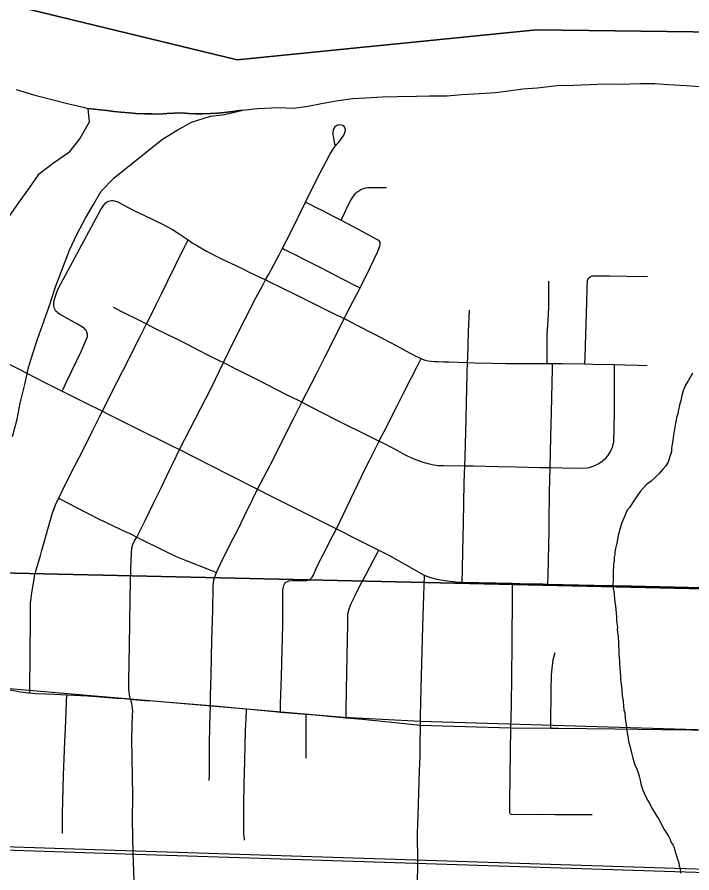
# Model space of a CAD drawing. Extents: x 0 to 34, y 0 to 22.
# Drawn here: x 6.646 to 7.138, y 18.183 to 18.807 of the extents above; entities that cross this region are included whole.
import ezdxf

# ---------------------------------------------------------------- set-up
doc = ezdxf.new("R2010")
doc.units = 0
for name, color, linetype in [('GM_X_City_Street', 7, 'Continuous'), ('GM_X_Major_River', 7, 'Continuous'), ('GM_X_Minor_River', 7, 'Continuous'), ('GM_X_Rail_Line', 7, 'Continuous'), ('GM_X_Section', 7, 'Continuous'), ('GM_X_State_Route', 7, 'Continuous'), ('GM_X_Township_Road', 7, 'Continuous')]:
    doc.layers.add(name, color=color, linetype=linetype)

msp = doc.modelspace()

# ---------------------------------------------------------------- linework, layer by layer
at = {"layer": 'GM_X_City_Street'}
for p, q in [((6.78704, 18.3051), (6.81333, 18.30268)), ((6.838, 18.30044), (6.85682, 18.29892))]:
    msp.add_line(p, q, dxfattribs=at)
for points in [[(6.73263, 18.14434), (6.73081, 18.19753), (6.73031, 18.2217), (6.73045, 18.23959), (6.72973, 18.28116), (6.73032, 18.29848), (6.73037, 18.3011), (6.73025, 18.30302), (6.72999, 18.30479), (6.72966, 18.30676), (6.72884, 18.30977), (6.72802, 18.31278), (6.72775, 18.31468), (6.7276, 18.31681), (6.72756, 18.32221), (6.72774, 18.33649), (6.72797, 18.34947), (6.72824, 18.36443), (6.72843, 18.38363), (6.72873, 18.39521), (6.7291, 18.40515), (6.72947, 18.41634), (6.72979, 18.4201), (6.73043, 18.42246), (6.73155, 18.42468), (6.73327, 18.42801), (6.73953, 18.44014), (6.74581, 18.45307), (6.75079, 18.46332), (6.75756, 18.47724), (6.7599, 18.48214), (6.76445, 18.49167), (6.78779, 18.53696), (6.79655, 18.55518), (6.80405, 18.57078), (6.82017, 18.60224), (6.82498, 18.61114), (6.82726, 18.61534), (6.82956, 18.6196), (6.83325, 18.62644), (6.83718, 18.63376), (6.83956, 18.6384), (6.84541, 18.64978), (6.85629, 18.67207), (6.8602, 18.6801), (6.86706, 18.6935), (6.87147, 18.70175), (6.87414, 18.70681), (6.87602, 18.70999), (6.87733, 18.712), (6.87811, 18.71303), (6.87917, 18.71419), (6.88045, 18.7156), (6.88139, 18.71686), (6.8825, 18.71833), (6.88424, 18.72089), (6.88488, 18.72208), (6.88534, 18.72345), (6.88552, 18.72473), (6.88524, 18.72593), (6.8846, 18.72711), (6.88359, 18.72785), (6.88213, 18.72821), (6.88076, 18.7283), (6.8792, 18.72803), (6.87783, 18.72693), (6.877, 18.72565), (6.87655, 18.72446), (6.87637, 18.72327), (6.87637, 18.72107), (6.87664, 18.71906), (6.87698, 18.71721), (6.87735, 18.71559), (6.87775, 18.71384)], [(6.88226, 18.65901), (6.8847, 18.66405), (6.88749, 18.66981), (6.88913, 18.67302), (6.89078, 18.67577), (6.89279, 18.67836), (6.89382, 18.67935), (6.89514, 18.68034), (6.89663, 18.68121), (6.89776, 18.68174), (6.89881, 18.68207), (6.90023, 18.68244), (6.9018, 18.68265), (6.90474, 18.68283), (6.91537, 18.68278)], [(6.67885, 18.53441), (6.67982, 18.53635), (6.68243, 18.54159), (6.69277, 18.56309), (6.69626, 18.57125), (6.69716, 18.57348), (6.69737, 18.57421), (6.69738, 18.57584), (6.69704, 18.57741), (6.69661, 18.57823), (6.69603, 18.5791), (6.69518, 18.57987), (6.69466, 18.5803), (6.69379, 18.58088), (6.69005, 18.58304), (6.67698, 18.59037), (6.67601, 18.59106), (6.67548, 18.59154), (6.67443, 18.59272), (6.67392, 18.59353), (6.67344, 18.59466), (6.67298, 18.59655), (6.67288, 18.59808), (6.67319, 18.60044), (6.67359, 18.60208), (6.67497, 18.60648), (6.67624, 18.60945), (6.7072, 18.66671), (6.70926, 18.66975), (6.71112, 18.67172), (6.71179, 18.67222), (6.71271, 18.67273), (6.71369, 18.67309)], [(6.71369, 18.67309), (6.71501, 18.67331), (6.71593, 18.67325), (6.71706, 18.67311), (6.71944, 18.67228), (6.72346, 18.67016), (6.73128, 18.66603), (6.73845, 18.66254), (6.75169, 18.65622), (6.75935, 18.65211), (6.7642, 18.64907), (6.77076, 18.6445), (6.77374, 18.64242), (6.77753, 18.64012), (6.78408, 18.63639), (6.79503, 18.63081), (6.80959, 18.62391), (6.81584, 18.62087), (6.82726, 18.61534), (6.82919, 18.61441), (6.83914, 18.60956), (6.84861, 18.60488), (6.8612, 18.59856), (6.87776, 18.59052), (6.88268, 18.58813), (6.88453, 18.58719)], [(6.85629, 18.67207), (6.85898, 18.67073), (6.86358, 18.66843), (6.86911, 18.66565), (6.87609, 18.66211), (6.88226, 18.65901)], [(6.88226, 18.65901), (6.8983, 18.65049), (6.9076, 18.64539), (6.90863, 18.64486), (6.90954, 18.64424), (6.91011, 18.64371), (6.91056, 18.64293)], [(6.65537, 18.3144), (6.65543, 18.32173), (6.65557, 18.33779), (6.65586, 18.37285), (6.65588, 18.37743), (6.65596, 18.38016), (6.65629, 18.38314), (6.65662, 18.38593), (6.6582, 18.39579), (6.65877, 18.39928), (6.65975, 18.40313), (6.66308, 18.4145), (6.664, 18.41749), (6.66692, 18.42755), (6.66896, 18.43535), (6.67198, 18.44554), (6.67469, 18.45257), (6.67646, 18.45625), (6.6782, 18.4599), (6.68513, 18.47381), (6.69439, 18.49213), (6.70116, 18.50541), (6.70638, 18.51597), (6.70827, 18.51972), (6.71479, 18.53263), (6.72293, 18.54872), (6.73533, 18.57321), (6.74041, 18.58328), (6.74306, 18.58855), (6.74748, 18.59743), (6.75138, 18.60523), (6.75596, 18.61465), (6.76135, 18.62574), (6.7641, 18.63128), (6.76788, 18.63879), (6.77076, 18.6445)], [(6.78619, 18.25047), (6.78627, 18.25466), (6.78641, 18.26829), (6.78648, 18.2768), (6.78671, 18.2904), (6.78704, 18.3051), (6.78719, 18.31223), (6.78753, 18.32744), (6.78817, 18.35278), (6.78873, 18.37449), (6.78905, 18.39193), (6.78929, 18.39473), (6.78963, 18.39672), (6.79019, 18.39893), (6.79141, 18.40219), (6.79282, 18.40534), (6.79527, 18.41058), (6.79734, 18.41435), (6.80175, 18.42318), (6.80715, 18.43362), (6.81172, 18.44307), (6.81792, 18.45593), (6.8213, 18.46294), (6.83292, 18.48507), (6.84135, 18.5017), (6.84808, 18.515), (6.85374, 18.52618), (6.85707, 18.53274), (6.86442, 18.54705), (6.86834, 18.55471), (6.87029, 18.5585), (6.87804, 18.5739), (6.88453, 18.58719), (6.88595, 18.59008), (6.89093, 18.59939), (6.89614, 18.60949), (6.89719, 18.61153), (6.90382, 18.62487), (6.90899, 18.63616), (6.91012, 18.63886), (6.91057, 18.63997), (6.91081, 18.64083), (6.91086, 18.64157), (6.91077, 18.64231), (6.91056, 18.64293)], [(6.83956, 18.6384), (6.84157, 18.63738), (6.84958, 18.63332), (6.85522, 18.6304), (6.86724, 18.62432), (6.87711, 18.61931), (6.89159, 18.61184), (6.89614, 18.60949)], [(7.06007, 18.55416), (7.06023, 18.55892), (7.06078, 18.57567), (7.06135, 18.59865), (7.06158, 18.60991), (7.0618, 18.61412), (7.06194, 18.61501), (7.06219, 18.6158), (7.06256, 18.61644), (7.06297, 18.61699)], [(7.06297, 18.61699), (7.06383, 18.61765), (7.06482, 18.61806), (7.0655, 18.61824), (7.06619, 18.61837), (7.06689, 18.61845), (7.06766, 18.61847), (7.07823, 18.61847), (7.09052, 18.61816), (7.10562, 18.61778)], [(7.03242, 18.55449), (7.03242, 18.55932), (7.03241, 18.5678), (7.03249, 18.57544), (7.03346, 18.59008), (7.03371, 18.59633), (7.03371, 18.60218), (7.03384, 18.61437)], [(6.71603, 18.59548), (6.72524, 18.59097), (6.73216, 18.58744), (6.74041, 18.58328), (6.74571, 18.58054), (6.75536, 18.57585), (6.76276, 18.57216), (6.76959, 18.56871), (6.78398, 18.56129), (6.79035, 18.55817), (6.79655, 18.55518), (6.7999, 18.55355), (6.80533, 18.55066), (6.81139, 18.54763), (6.8225, 18.54215), (6.84184, 18.53217), (6.85137, 18.5274), (6.85374, 18.52618), (6.86777, 18.51894), (6.88056, 18.51252), (6.90168, 18.50201), (6.91002, 18.4979), (6.91421, 18.49582), (6.92336, 18.49102), (6.92863, 18.48814), (6.93469, 18.48527), (6.93801, 18.48395), (6.9411, 18.48285), (6.94385, 18.48198), (6.94658, 18.48139), (6.94994, 18.48067), (6.9534, 18.48021), (6.95718, 18.48003), (6.97245, 18.47988), (6.97894, 18.47982), (6.9966, 18.47935), (7.00962, 18.47904), (7.02729, 18.47867), (7.03473, 18.47862)], [(6.97049, 18.39512), (6.97069, 18.40416), (6.97101, 18.41839), (6.97125, 18.42761), (6.97149, 18.43846), (6.97173, 18.45234), (6.97209, 18.4677), (6.97245, 18.47988), (6.97267, 18.4864), (6.97314, 18.50455), (6.97345, 18.51403), (6.97376, 18.5264), (6.97394, 18.53497), (6.9743, 18.54799), (6.9745, 18.55516), (6.9746, 18.55851), (6.97528, 18.57777), (6.9758, 18.59339)], [(6.88453, 18.58719), (6.88596, 18.58649), (6.89419, 18.58221), (6.90579, 18.5763), (6.9127, 18.57269), (6.91829, 18.56981), (6.9257, 18.56579), (6.92948, 18.56365), (6.93681, 18.55971), (6.94056, 18.55806), (6.94166, 18.55757), (6.94356, 18.55683), (6.9457, 18.55642), (6.94801, 18.55619), (6.95047, 18.55602), (6.9529, 18.55583), (6.95705, 18.55567), (6.96089, 18.55559), (6.9745, 18.55516), (6.97975, 18.55505), (6.99243, 18.55475), (7.00234, 18.55457), (7.01396, 18.55442), (7.03242, 18.55449), (7.03652, 18.5545), (7.04343, 18.5544), (7.06007, 18.55416), (7.06578, 18.55404), (7.08161, 18.55365), (7.08913, 18.55349), (7.09909, 18.55325), (7.1055, 18.55309)], [(6.84204, 18.39504), (6.84321, 18.39566), (6.84431, 18.396), (6.84693, 18.39638), (6.85081, 18.39632), (6.85615, 18.39611), (6.85828, 18.39646), (6.85958, 18.39712), (6.86034, 18.39778), (6.86114, 18.39864), (6.86194, 18.39998), (6.86268, 18.4015), (6.86422, 18.40504), (6.86594, 18.4086), (6.86898, 18.41485), (6.87138, 18.41947), (6.87416, 18.42487), (6.87888, 18.43405), (6.89202, 18.4615), (6.89469, 18.46703), (6.89992, 18.47758), (6.90288, 18.4837), (6.90787, 18.4936), (6.91002, 18.4979), (6.91056, 18.49898), (6.91366, 18.50497), (6.92326, 18.52357), (6.92787, 18.53279), (6.93345, 18.54381), (6.93772, 18.55237), (6.94056, 18.55806)], [(7.03301, 18.39374), (7.03315, 18.40037), (7.03337, 18.41034), (7.03378, 18.42292), (7.03393, 18.43156), (7.03392, 18.43888), (7.03429, 18.46074), (7.03473, 18.47862), (7.03498, 18.4892), (7.03515, 18.50139), (7.03564, 18.51883), (7.0362, 18.54037), (7.03643, 18.5509), (7.03652, 18.5545)], [(7.03473, 18.47862), (7.04378, 18.47847), (7.05726, 18.47825), (7.06163, 18.47851), (7.06336, 18.47874), (7.06529, 18.47932), (7.0673, 18.48018), (7.07008, 18.48164), (7.07272, 18.48329), (7.0751, 18.48529), (7.07676, 18.48715), (7.07845, 18.48976), (7.07976, 18.49258), (7.08033, 18.49405), (7.08074, 18.49557), (7.08103, 18.49722), (7.08115, 18.49887), (7.08132, 18.5061), (7.08142, 18.51167), (7.08148, 18.51469), (7.08168, 18.529), (7.08168, 18.5377), (7.08165, 18.5448), (7.08161, 18.55365)], [(6.67646, 18.45625), (6.67731, 18.45581), (6.68949, 18.44951), (6.70602, 18.44094), (6.7258, 18.4316), (6.72719, 18.43099), (6.72978, 18.42973), (6.73327, 18.42801), (6.75414, 18.41773), (6.76196, 18.4139), (6.76938, 18.41078), (6.78669, 18.40403), (6.79141, 18.40219)], [(6.88599, 18.29634), (6.88606, 18.30213), (6.88624, 18.31675), (6.88688, 18.35331), (6.88712, 18.36384), (6.88726, 18.3707), (6.88752, 18.37308), (6.88811, 18.37561), (6.88887, 18.37756), (6.88972, 18.3795), (6.89231, 18.38482), (6.89602, 18.39244), (6.90058, 18.40098), (6.906, 18.41115), (6.90987, 18.41842)], [(6.838, 18.30044), (6.83822, 18.30655), (6.83878, 18.32636), (6.83933, 18.34564), (6.83971, 18.36401), (6.83983, 18.38606), (6.83993, 18.38942), (6.84014, 18.39075), (6.8405, 18.39269), (6.84126, 18.39412), (6.84204, 18.39504)], [(7.00604, 18.28891), (7.00642, 18.30533), (7.00691, 18.34891), (7.00725, 18.3871), (7.00731, 18.39427)], [(7.03524, 18.28867), (7.03548, 18.31888), (7.03566, 18.32455), (7.03579, 18.32742), (7.03597, 18.3298), (7.03621, 18.33248), (7.03663, 18.33602), (7.037, 18.33871), (7.03755, 18.34127), (7.03834, 18.34377)], [(6.62281, 18.32057), (6.63143, 18.31846), (6.64102, 18.31657), (6.64861, 18.3152), (6.65452, 18.31447), (6.65537, 18.3144)], [(6.65537, 18.3144), (6.65937, 18.31405), (6.66664, 18.31364), (6.67328, 18.31343), (6.6823, 18.31302)], [(6.6793, 18.21189), (6.67928, 18.22702), (6.67935, 18.23521), (6.68002, 18.25448), (6.68096, 18.27872), (6.68155, 18.29375), (6.68209, 18.30756), (6.6823, 18.31302)], [(6.6823, 18.31302), (6.69763, 18.31233), (6.71244, 18.31113), (6.71858, 18.31061), (6.72407, 18.31021), (6.72884, 18.30977)], [(6.72884, 18.30977), (6.73018, 18.30965), (6.73629, 18.30919), (6.73925, 18.30896), (6.74227, 18.30877), (6.74291, 18.30875), (6.7452, 18.30857), (6.7511, 18.3081), (6.75349, 18.30791), (6.76891, 18.30665), (6.78704, 18.3051)], [(6.81192, 18.20703), (6.81176, 18.20824), (6.81149, 18.21122), (6.8114, 18.21448), (6.81132, 18.21979), (6.8115, 18.23378), (6.81169, 18.2477), (6.81203, 18.26489), (6.81266, 18.28692), (6.81302, 18.29539), (6.81333, 18.30268)], [(6.81333, 18.30268), (6.83367, 18.3008), (6.838, 18.30044)], [(6.85678, 18.26672), (6.85683, 18.26923), (6.85682, 18.28234), (6.85682, 18.29178), (6.85682, 18.29892)], [(6.85682, 18.29892), (6.86336, 18.29838), (6.88599, 18.29634)], [(6.88599, 18.29634), (6.898, 18.29525), (6.92386, 18.29248), (6.9399, 18.29078)], [(6.9399, 18.29078), (7.00604, 18.28891), (7.03524, 18.28867), (7.04067, 18.28862), (7.08201, 18.28815), (7.11614, 18.28772), (7.13764, 18.28755), (7.17205, 18.28677), (7.18462, 18.28641), (7.21597, 18.28553), (7.24356, 18.28474), (7.2462, 18.28467), (7.28329, 18.28361), (7.30756, 18.28316), (7.31115, 18.2831), (7.34141, 18.28254), (7.37189, 18.2819), (7.38956, 18.28152), (7.43436, 18.28057)], [(7.00557, 18.22636), (7.00524, 18.22715), (7.00528, 18.2353), (7.00604, 18.28891)], [(7.00557, 18.22636), (7.00622, 18.22595), (7.00685, 18.22583), (7.02455, 18.22594), (7.03837, 18.22586), (7.05422, 18.22585), (7.06533, 18.22581)]]:
    msp.add_lwpolyline(points, dxfattribs=at)
at = {"layer": 'GM_X_Major_River'}
for points in [[(6.64539, 18.75422), (6.65892, 18.75008), (6.67248, 18.74669), (6.68378, 18.74374), (6.69432, 18.74119), (6.69771, 18.74034)], [(6.81064, 18.73899), (6.8213, 18.74019), (6.83687, 18.74092), (6.84748, 18.74065), (6.85812, 18.74189), (6.86803, 18.74391), (6.87871, 18.74592), (6.8905, 18.74751), (6.89999, 18.74802), (6.91253, 18.74884), (6.92314, 18.74895), (6.93718, 18.74934), (6.94666, 18.74948), (6.95956, 18.74952), (6.97019, 18.75039), (6.98311, 18.7512), (6.99488, 18.75203), (7.00439, 18.7533), (7.01466, 18.75456), (7.0253, 18.75542), (7.03975, 18.75695), (7.05189, 18.75739), (7.06328, 18.75786), (7.07429, 18.75833), (7.08603, 18.75803), (7.10045, 18.75841), (7.11107, 18.75852), (7.12091, 18.75788), (7.13378, 18.75717), (7.14778, 18.75605)], [(6.69771, 18.74034), (6.69858, 18.73045), (6.69182, 18.71847), (6.68357, 18.70805), (6.67275, 18.70035), (6.66153, 18.69191), (6.65444, 18.68184), (6.64735, 18.67214), (6.63828, 18.65909)], [(6.69771, 18.74034), (6.71142, 18.73874), (6.7167, 18.73814), (6.72178, 18.73773), (6.72787, 18.73713), (6.73274, 18.73673), (6.73924, 18.73633), (6.74432, 18.73633), (6.74939, 18.73613), (6.75548, 18.73654), (6.76056, 18.73695), (6.76644, 18.73716), (6.77132, 18.73676), (6.77639, 18.73636), (6.78167, 18.73636), (6.78715, 18.73677), (6.79223, 18.73698), (6.7971, 18.73739), (6.80339, 18.738), (6.80827, 18.73882), (6.81064, 18.73899)], [(6.81064, 18.73899), (6.80827, 18.73882), (6.80339, 18.738), (6.7971, 18.73739), (6.79223, 18.73698), (6.78715, 18.73677), (6.78167, 18.73636), (6.77639, 18.73636), (6.77132, 18.73676), (6.76644, 18.73716), (6.76056, 18.73695), (6.75548, 18.73654), (6.74939, 18.73613), (6.74432, 18.73633), (6.73924, 18.73633), (6.73274, 18.73673), (6.72787, 18.73713), (6.72178, 18.73773), (6.7167, 18.73814), (6.71142, 18.73874), (6.69771, 18.74034)], [(6.75209, 18.71805), (6.76288, 18.72461), (6.77327, 18.73041), (6.78703, 18.73461), (6.7973, 18.73587), (6.81064, 18.73899)], [(6.64276, 18.50137), (6.64613, 18.51382), (6.64834, 18.52553), (6.65174, 18.53912), (6.65435, 18.55158), (6.65765, 18.56175), (6.66097, 18.5723), (6.66957, 18.596), (6.67412, 18.61031), (6.68432, 18.63701), (6.68995, 18.64902), (6.69594, 18.66026), (6.7019, 18.67036), (6.70746, 18.68009), (6.71682, 18.68972), (6.72922, 18.69965), (6.75209, 18.71805)]]:
    msp.add_lwpolyline(points, dxfattribs=at)
at = {"layer": 'GM_X_Minor_River'}
for points in [[(7.13845, 18.54739), (7.13684, 18.54439), (7.13525, 18.54178), (7.13365, 18.53916), (7.13243, 18.53654), (7.13162, 18.53466), (7.13076, 18.53126), (7.12989, 18.52748), (7.12903, 18.52409), (7.12817, 18.52069), (7.12771, 18.51766), (7.12687, 18.51502), (7.12644, 18.51314), (7.12599, 18.51087), (7.1246, 18.50216), (7.12411, 18.49838), (7.12365, 18.49573), (7.12318, 18.4927), (7.12312, 18.49042), (7.12268, 18.48853), (7.12187, 18.48665), (7.12061, 18.48251), (7.11901, 18.47989), (7.11705, 18.47767), (7.11548, 18.47581), (7.1139, 18.47396), (7.11156, 18.47174), (7.10843, 18.46879), (7.10494, 18.46623), (7.10259, 18.46364), (7.10062, 18.46141), (7.09865, 18.45881), (7.09666, 18.45582), (7.09468, 18.45284)], [(7.09468, 18.45284), (7.09269, 18.44985), (7.09073, 18.44763), (7.0895, 18.44462), (7.08826, 18.44123), (7.08665, 18.43786), (7.08579, 18.43446), (7.08495, 18.43183), (7.08408, 18.42805), (7.0836, 18.42464), (7.08276, 18.42162), (7.08232, 18.41973), (7.08186, 18.41709), (7.08181, 18.41519), (7.08138, 18.4133), (7.0813, 18.41064), (7.08085, 18.40837), (7.08079, 18.40609), (7.08072, 18.40381), (7.08066, 18.40153), (7.08059, 18.39925), (7.08051, 18.39659), (7.08041, 18.39317), (7.08071, 18.39051), (7.08103, 18.38821), (7.08195, 18.38058), (7.08225, 18.37791), (7.08255, 18.37524), (7.08315, 18.3699), (7.08309, 18.36762), (7.0834, 18.36533), (7.08369, 18.36228), (7.08363, 18.36), (7.08393, 18.35733), (7.08423, 18.35466), (7.08452, 18.35161), (7.08445, 18.34895), (7.08474, 18.3459), (7.08465, 18.34286), (7.08495, 18.34019), (7.08525, 18.33752), (7.08519, 18.33524), (7.08549, 18.33257), (7.08578, 18.32952), (7.08608, 18.32685), (7.08602, 18.32458), (7.08633, 18.32228), (7.08662, 18.31923), (7.0869, 18.3158), (7.08718, 18.31237), (7.08783, 18.30855), (7.0881, 18.30474), (7.0884, 18.30207), (7.0891, 18.29977), (7.08938, 18.29634), (7.08969, 18.29405), (7.08999, 18.29138), (7.09029, 18.28871), (7.09061, 18.28642), (7.09127, 18.28298), (7.09192, 18.27916), (7.09293, 18.27495), (7.09395, 18.27073), (7.09498, 18.2669), (7.09635, 18.26192), (7.09815, 18.25845), (7.09921, 18.25537), (7.09989, 18.25269), (7.10021, 18.25078), (7.10089, 18.2481), (7.10158, 18.2458), (7.10228, 18.2435), (7.10478, 18.2381), (7.10622, 18.2354), (7.1073, 18.23347), (7.10874, 18.23039), (7.11055, 18.22767), (7.11201, 18.22535), (7.11382, 18.22226), (7.11563, 18.21916), (7.11742, 18.21569), (7.11923, 18.21259), (7.12105, 18.20988), (7.12213, 18.20757), (7.12282, 18.20527), (7.12428, 18.20332), (7.12499, 18.2014), (7.12569, 18.19948), (7.12638, 18.19718), (7.12708, 18.19488), (7.12777, 18.19258), (7.12847, 18.19066), (7.12879, 18.18837), (7.12949, 18.18644), (7.12977, 18.18301)]]:
    msp.add_lwpolyline(points, dxfattribs=at)
at = {"layer": 'GM_X_Rail_Line'}
for points in [[(6.16926, 18.7118), (6.34906, 18.62271), (6.26219, 18.44017), (6.38695, 18.3801), (6.40444, 18.41218), (6.50996, 18.35794), (6.55077, 18.34103), (6.63181, 18.31828), (6.85282, 18.29939), (6.88424, 18.29671), (6.94021, 18.29379), (7.20605, 18.28575), (7.61531, 18.27338), (7.62172, 18.59005)], [(5.35106, 18.04678), (5.42697, 18.05726), (5.49719, 18.07056), (5.53225, 18.08015), (5.65152, 18.10637), (5.73788, 18.12707), (5.81793, 18.14439), (5.93217, 18.17031), (5.99402, 18.1844), (6.05215, 18.19648), (6.1174, 18.20707), (6.18087, 18.21236), (6.22876, 18.21488), (6.43848, 18.20909), (6.70994, 18.20004), (7.11057, 18.18722), (7.54287, 18.1734)], [(5.35138, 18.04432), (5.42737, 18.05481), (5.49775, 18.06813), (5.53284, 18.07774), (5.65207, 18.10395), (5.73843, 18.12465), (5.81847, 18.14196), (5.93272, 18.16789), (5.99455, 18.18197), (6.05261, 18.19404), (6.1177, 18.2046), (6.18104, 18.20988), (6.22879, 18.21239), (6.43841, 18.20661), (6.70986, 18.19756), (7.11049, 18.18474), (7.54279, 18.17091)]]:
    msp.add_lwpolyline(points, dxfattribs=at)
at = {"layer": 'GM_X_Section'}
for points in [[(6.46596, 19.43025), (6.71521, 19.42448), (7.45332, 19.38122), (7.43595, 18.38371), (6.44087, 18.40636)], [(6.44087, 18.40636), (7.43595, 18.38371), (7.41005, 17.37616), (6.41184, 17.39355)]]:
    msp.add_lwpolyline(points, close=True, dxfattribs=at)
at = {"layer": 'GM_X_State_Route'}
for points in [[(6.58335, 18.58287), (6.59336, 18.57775), (6.62447, 18.56198), (6.64606, 18.55107), (6.6669, 18.54039), (6.67885, 18.53441)], [(6.67885, 18.53441), (6.69543, 18.52612), (6.70827, 18.51972)], [(6.70827, 18.51972), (6.71156, 18.51808), (6.71246, 18.51763)], [(6.71246, 18.51763), (6.73043, 18.50862), (6.7593, 18.49429), (6.76445, 18.49167)], [(6.76445, 18.49167), (6.79978, 18.47373), (6.8213, 18.46294)], [(6.8213, 18.46294), (6.83092, 18.45811), (6.86929, 18.43889), (6.87888, 18.43405)], [(6.87888, 18.43405), (6.89426, 18.42626), (6.90987, 18.41842)], [(6.90987, 18.41842), (6.91698, 18.41486), (6.94297, 18.40022)], [(6.94297, 18.40022), (6.94201, 18.37775), (6.94161, 18.36288), (6.94043, 18.31786), (6.9399, 18.2974), (6.9399, 18.29078), (6.93976, 18.2763), (6.93967, 18.2682), (6.9393, 18.25766), (6.93812, 18.22559), (6.93767, 18.21192), (6.93797, 18.19128)], [(6.94297, 18.40022), (6.94751, 18.39855), (6.95205, 18.39735), (6.95781, 18.39629), (6.96583, 18.39539), (6.97049, 18.39512), (7.00731, 18.39427), (7.01251, 18.39415), (7.02928, 18.39382), (7.03301, 18.39374), (7.06653, 18.39302), (7.09386, 18.39244), (7.17708, 18.39056)], [(6.93797, 18.19128), (6.93798, 18.19024), (6.93765, 18.17466), (6.9372, 18.15856), (6.93736, 18.15169), (6.93777, 18.14592), (6.93878, 18.13651), (6.93988, 18.12918), (6.94349, 18.10625), (6.946, 18.09033), (6.94866, 18.07342), (6.95236, 18.04948), (6.95486, 18.03346), (6.96137, 17.99178), (6.96381, 17.97584)]]:
    msp.add_lwpolyline(points, dxfattribs=at)
at = {"layer": 'GM_X_Township_Road'}
for points in [[(6.4444, 18.86381), (6.80642, 18.77572), (7.02485, 18.79774), (7.19617, 18.79556), (7.44548, 18.73809), (7.44741, 18.8622)], [(7.40018, 16.98823), (7.40941, 17.37521), (7.40938, 17.39008), (7.4094, 17.39112), (7.42325, 17.8824), (7.42904, 18.08817), (7.43041, 18.13465), (7.43105, 18.15765), (7.43183, 18.18894), (7.43413, 18.28112), (7.43431, 18.28821), (7.43473, 18.31426), (7.43522, 18.3416), (7.43554, 18.35764), (7.43626, 18.3862), (7.44548, 18.73809), (7.19617, 18.79556), (7.02485, 18.79774), (6.80642, 18.77572), (6.4444, 18.86381)]]:
    msp.add_lwpolyline(points, dxfattribs=at)

doc.saveas('drawing.dxf')
